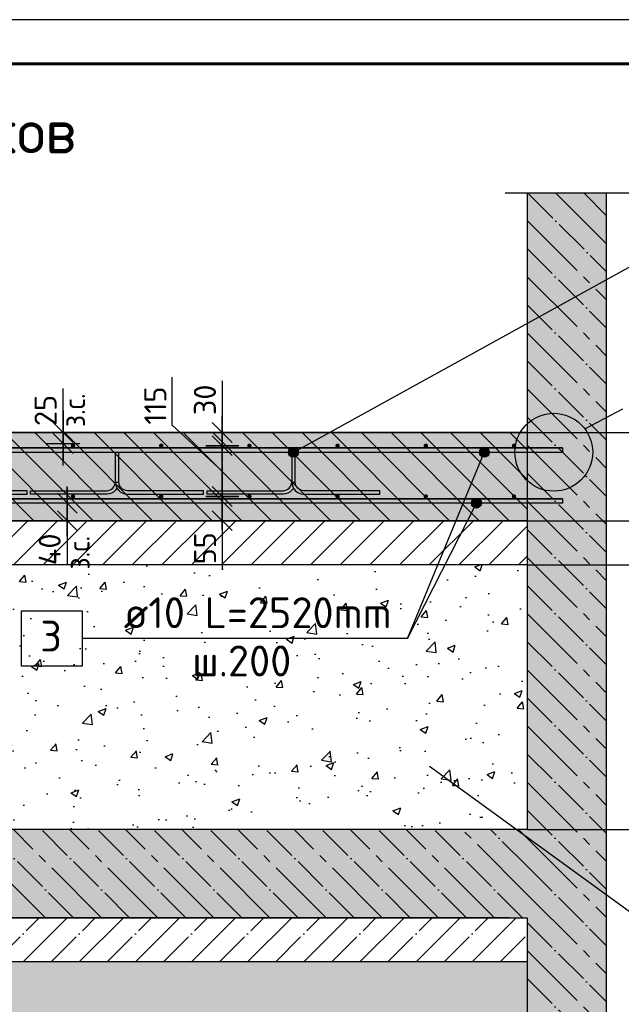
# Model space of a CAD drawing. Header units: millimetres. Extents: x 40580 to 559114, y -343730 to 81020.
# Tile 685 of 686: x 544214 to 551035, y -48552 to -37394. Entities that reach past the tile are written whole.
import ezdxf

# ---------------------------------------------------------------- set-up
doc = ezdxf.new("R2010")
doc.units = ezdxf.units.MM
doc.linetypes.add('______11', pattern=[500, 400, -50, 0, -50])
doc.linetypes.add('______5', pattern=[1100, 800, -100, 100, -100])
for name, color, linetype in [('_____________________', 96, 'Continuous'), ('______________________', 7, 'Continuous'), ('_________________________0', 7, 'Continuous'), ('Тонкие', 7, 'Continuous'), ('ФВ-2', 7, 'Continuous')]:
    doc.layers.add(name, color=color, linetype=linetype)
doc.layers.add('Standard', color=7, linetype='Continuous', lineweight=25)
doc.styles.add('ISOCPEUR', font='isocpeur.ttf')
doc.linetypes.add('ГОСТ 2.303 8', pattern='A,40,[2,GOST 2.303-68.shx,S=1,R=0,X=0,Y=0],-8', length=48)

# ---------------------------------------------------------------- blocks, each defined once
blk = doc.blocks.new('ALL_ML_STRICH')
at = {"color": 0, "linetype": 'ByBlock', "lineweight": -2}
for p, q in [((-0.3, -0.3), (0.3, 0.3)), ((0, -0.5), (0, 0.5)), ((-1, 0), (0.5, 0))]:
    blk.add_line(p, q, dxfattribs=at)
blk = doc.blocks.new('Из_буфера8386')
at = {"linetype": 'Continuous', "lineweight": 25, "ltscale": 100}
blk.add_lwpolyline([(62, 59400), (62, 0), (42062, 0), (42062, 59400), (62, 59400)], dxfattribs=at)
blk.add_lwpolyline([(62, 59400), (62, 0), (42062, 0), (42062, 59400), (62, 59400)], dxfattribs=at)
at = {"linetype": 'Continuous', "lineweight": 60, "ltscale": 100}
blk.add_lwpolyline([(2062, 58900), (2062, 500), (41562, 500), (41562, 58900), (2062, 58900)], dxfattribs=at)

msp = doc.modelspace()

# ---------------------------------------------------------------- hatches: boundary and pattern name
at = {"layer": 'Standard', "linetype": 'Continuous'}
for points in [[(549968.1, -55572), (550868.1, -55572), (550868.1, -39359.4), (549968.1, -39359.4)], [(549968.1, -42072), (536668.1, -42072), (536668.1, -43072), (549968.1, -43072)], [(549968.1, -46572), (536668.1, -46572), (536668.1, -47572), (549968.1, -47572)]]:
    msp.add_hatch(color=9, dxfattribs=at).paths.add_polyline_path(points)
at = {"layer": 'ФВ-2'}
h = msp.add_hatch(dxfattribs=at)
h.set_pattern_fill('ANSI31', color=253, scale=75, angle=90)
h.set_pattern_definition([(135, (-885036.43, 1151616.24), (-168.379802, -168.379802), [])])
edge = h.paths.add_edge_path()
edge.add_line((549968.1, -42072), (549968.1, -43072))
edge.add_line((549968.1, -43072), (536668.1, -43072))
edge.add_line((536668.1, -43072), (536668.1, -42072))
edge.add_line((549968.1, -42072), (536668.1, -42072))
h.paths.add_polyline_path([(527768.1, -42072), (535768.1, -42072), (535768.1, -43072), (527768.1, -43072)])
h = msp.add_hatch(dxfattribs=at)
h.set_pattern_fill('ANSI31', color=253, scale=75)
h.set_pattern_definition([(45, (-885036.43, 1151616.24), (-168.379802, 168.379802), [])])
h.paths.add_polyline_path([(536668.1, -43572), (536668.1, -43072), (549968.1, -43072), (549968.1, -43572)])
h.paths.add_polyline_path([(527768.1, -43072), (535768.1, -43072), (535768.1, -43572), (527768.1, -43572)])
h = msp.add_hatch(dxfattribs=at)
h.set_pattern_fill('AR-CONC', color=256, scale=5)
h.set_pattern_definition([(50, (192230.6, 68919.3), (910.9233, -79.6954), [95.25, -1047.75]), (355, (192230.6, 68919.3), (-176.217, 955.2842), [76.2, -838.203]), (100.45144, (192306.5, 68912.7), (734.7062, 875.5888), [80.95, -890.4512]), (46.1842, (192230.6, 69173.3), (1355.3952, -210.2116), [142.875, -1571.625]), (96.63556, (192343.6, 69155.8), (1187.0207, 1237.1306), [121.425, -1335.678]), (351.18415, (192230.6, 69173.3), (1187.0207, 1237.1306), [114.3, -1257.2987]), (21, (192357.6, 69109.8), (758.072, -511.326), [95.25, -1047.75]), (326, (192357.6, 69109.8), (309.0101, 920.9398), [76.2, -838.2]), (71.45144, (192420.8, 69067.2), (1067.082, 409.6138), [80.95, -890.4497]), (37.5, (192230.6, 68919.3), (15.44302, 422.7752), [0, -828.04, 0, -850.9, 0, -841.375]), (7.5, (192230.6, 68919.3), (334.0983, 500.9029), [0, -485.14, 0, -808.99, 0, -320.675]), (327.5, (191947.4, 68919.3), (677.95298, -28.64372), [0, -317.5, 0, -990.6, 0, -1314.45]), (317.5, (191820.4, 68919.3), (740.6459, 127.1325), [0, -412.75, 0, -657.86, 0, -933.45])])
h.paths.add_polyline_path([(535768.1, -55572), (527768.1, -55572), (527768.1, -46072), (535768.1, -46072)])
h.paths.add_polyline_path([(549968.1, -52397.7), (549968.1, -52715.9), (549968.1, -53034.1), (549968.1, -53352.3), (549968.1, -53670.5), (549968.1, -53988.7), (549968.1, -54306.9), (549968.1, -54625.1), (549968.1, -54943.3), (549968.1, -55261.5), (549968.1, -55572), (549707.7, -55572), (549389.5, -55572), (549071.3, -55572), (548753.1, -55572), (548434.9, -55572), (548116.7, -55572), (547798.5, -55572), (547480.3, -55572), (547162.1, -55572), (546843.9, -55572), (546525.7, -55572), (546207.5, -55572), (545889.3, -55572), (545571.1, -55572), (545252.9, -55572), (544934.7, -55572), (544616.5, -55572), (544298.3, -55572), (543980.1, -55572), (543661.9, -55572), (543343.7, -55572), (543025.5, -55572), (542707.3, -55572), (542389.1, -55572), (542070.9, -55572), (541752.7, -55572), (541434.5, -55572), (541116.3, -55572), (540798.1, -55572), (540480, -55572), (540161.8, -55572), (539843.6, -55572), (539525.4, -55572), (539207.2, -55572), (538889, -55572), (538570.8, -55572), (538252.6, -55572), (537934.4, -55572), (537616.2, -55572), (537298, -55572), (536979.8, -55572), (536668.1, -55572), (536668.1, -55325.8), (536668.1, -55007.6), (536668.1, -54689.4), (536668.1, -54371.2), (536668.1, -54053), (536668.1, -53734.8), (536668.1, -53416.7), (536668.1, -53098.5), (536668.1, -52780.3), (536668.1, -52462.1), (536668.1, -52143.9), (536668.1, -51825.7), (536668.1, -51507.5), (536668.1, -51189.3), (536668.1, -50871.1), (536668.1, -50552.9), (536668.1, -50234.7), (536668.1, -49916.5), (536668.1, -49598.3), (536668.1, -49280.1), (536668.1, -48961.9), (536668.1, -48643.7), (536668.1, -48325.5), (536668.1, -48072), (536934.2, -48072), (537252.4, -48072), (537570.6, -48072), (537888.8, -48072), (538207, -48072), (538525.2, -48072), (538843.4, -48072), (539161.6, -48072), (539479.8, -48072), (539798, -48072), (540116.2, -48072), (540434.4, -48072), (540752.6, -48072), (541070.8, -48072), (541389, -48072), (541707.2, -48072), (542025.4, -48072), (542343.6, -48072), (542661.8, -48072), (542980, -48072), (543298.1, -48072), (543616.3, -48072), (543934.5, -48072), (544252.7, -48072), (544570.9, -48072), (544889.1, -48072), (545207.3, -48072), (545525.5, -48072), (545843.7, -48072), (546161.9, -48072), (546480.1, -48072), (546798.3, -48072), (547116.5, -48072), (547434.7, -48072), (547752.9, -48072), (548071.1, -48072), (548389.3, -48072), (548707.5, -48072), (549025.7, -48072), (549343.9, -48072), (549662.1, -48072), (549968.1, -48072), (549968.1, -48261.2), (549968.1, -48579.4), (549968.1, -48897.6), (549968.1, -49215.8), (549968.1, -49534), (549968.1, -49852.2), (549968.1, -50170.4), (549968.1, -50488.5), (549968.1, -50806.7), (549968.1, -51124.9), (549968.1, -51443.1), (549968.1, -51761.3), (549968.1, -52079.5)])
h.paths.add_polyline_path([(527768.1, -43880.3), (527768.1, -43584), (527775.4, -43572), (531917.8, -43572), (533674.1, -43572), (534723.3, -43572), (534508.8, -44098.5), (530821.3, -44098.5), (530821.3, -43786), (530133.8, -43786), (530133.8, -44411), (530821.3, -44411), (530821.3, -44098.5), (534508.8, -44098.5), (534827.3, -43572), (535768.1, -43572), (535768.1, -43607.1), (535768.1, -43925.3), (535768.1, -44243.5), (535768.1, -44561.7), (535768.1, -44572), (535460.3, -44572), (535142.1, -44572), (534823.9, -44572), (534505.7, -44572), (534187.5, -44572), (533869.3, -44572), (533551.1, -44572), (533232.9, -44572), (532914.7, -44572), (532596.5, -44572), (532278.3, -44572), (531960.1, -44572), (531641.9, -44572), (531323.7, -44572), (531005.5, -44572), (530687.3, -44572), (530369.1, -44572), (530050.9, -44572), (529732.7, -44572), (529414.5, -44572), (529096.3, -44572), (528778.1, -44572), (528459.9, -44572), (528141.7, -44572), (527823.5, -44572), (527768.1, -44572), (527768.1, -44516.7), (527768.1, -44198.5)])
h = msp.add_hatch(dxfattribs=at)
h.set_pattern_fill('AR-CONC', color=256, scale=5)
h.set_pattern_definition([(50, (227771.3, 14937.8), (910.9233, -79.6954), [95.25, -1047.75]), (355, (227771.3, 14937.8), (-176.217, 955.2842), [76.2, -838.203]), (100.45144, (227847.2, 14931.2), (734.7062, 875.5888), [80.95, -890.4512]), (46.1842, (227771.3, 15191.8), (1355.3952, -210.2116), [142.875, -1571.625]), (96.63556, (227884.3, 15174.3), (1187.0207, 1237.1306), [121.425, -1335.678]), (351.18415, (227771.3, 15191.8), (1187.0207, 1237.1306), [114.3, -1257.2987]), (21, (227898.3, 15128.3), (758.072, -511.326), [95.25, -1047.75]), (326, (227898.3, 15128.3), (309.0101, 920.9398), [76.2, -838.2]), (71.45144, (227961.5, 15085.7), (1067.082, 409.6138), [80.95, -890.4497]), (37.5, (227771.3, 14937.83), (15.44302, 422.7752), [0, -828.04, 0, -850.9, 0, -841.375]), (7.5, (227771.3, 14937.83), (334.0983, 500.9029), [0, -485.14, 0, -808.99, 0, -320.675]), (327.5, (227488.1, 14937.83), (677.95298, -28.64372), [0, -317.5, 0, -990.6, 0, -1314.45]), (317.5, (227361.1, 14937.83), (740.6459, 127.1325), [0, -412.75, 0, -657.86, 0, -933.45])])
h.paths.add_polyline_path([(536668.1, -46572), (536668.1, -43572), (549968.1, -43572), (549968.1, -46572)])

# ---------------------------------------------------------------- linework, layer by layer
at = {"color": 0, "linetype": 'ByBlock', "lineweight": -2}
for p, q in [((546510.3, -41485), (546510.3, -42409.5)), ((546510.3, -42447), (546510.3, -41884.5)), ((546622.8, -42184.5), (546397.8, -41959.5)), ((546697.8, -42072), (546322.8, -42072)), ((546397.8, -42109.5), (546622.8, -42334.5)), ((546322.8, -42222), (546697.8, -42222)), ((546510.3, -42697), (546510.3, -43612.5)), ((546397.8, -42959.5), (546622.8, -43184.5)), ((546322.8, -43072), (546697.8, -43072))]:
    msp.add_line(p, q, dxfattribs=at)
at = {"layer": '_____________________', "color": 7, "linetype": 'Continuous'}
for p, q in [((549481.7, -42240.8), (549481.7, -42240.8)), ((548609.2, -44406.7), (549481.7, -42297)), ((549425.4, -42297), (549425.4, -42297)), ((549481.7, -42353.3), (549481.7, -42353.3)), ((549537.9, -42297), (549537.9, -42297)), ((549392.3, -42815.8), (549392.3, -42815.8)), ((548609.2, -44406.7), (549392.3, -42872)), ((549336, -42872), (549336, -42872)), ((549392.3, -42928.3), (549392.3, -42928.3)), ((549448.5, -42872), (549448.5, -42872)), ((544234.2, -44719.2), (544234.2, -44094.2)), ((544234.2, -44094.2), (544921.7, -44094.2)), ((544921.7, -44094.2), (544921.7, -44719.2)), ((548609.2, -44406.7), (544921.7, -44406.7)), ((544921.7, -44719.2), (544234.2, -44719.2))]:
    msp.add_line(p, q, dxfattribs=at)
at = {"layer": '_____________________', "color": 4, "linetype": 'Continuous'}
for points in [[(550368.1, -42247), (550368.1, -42297), (536268.1, -42297), (536268.1, -42247), (550368.1, -42247), (536268.1, -42247), (550368.1, -42247), (536268.1, -42247)], [(550368.1, -42822), (550368.1, -42872), (536268.1, -42872), (536268.1, -42822), (550368.1, -42822), (536268.1, -42822), (550368.1, -42822), (536268.1, -42822)]]:
    msp.add_lwpolyline(points, dxfattribs=at)
at = {"layer": '_____________________', "color": 7, "linetype": 'Continuous'}
for centre in [(549481.7, -42297), (549392.3, -42872)]:
    msp.add_circle(centre, 56.3, dxfattribs=at)
at = {"layer": '_____________________', "color": 4, "linetype": 'Continuous'}
for points in [[(544795, -42231.6), (544793.1, -42222), (544795, -42212.5)], [(544800.4, -42239.7), (544795, -42212.5), (544800.4, -42204.4)], [(544795, -42231.6), (544795, -42212.5), (544800.4, -42239.7)], [(544808.6, -42245.1), (544800.4, -42204.4), (544808.6, -42198.9)], [(544800.4, -42239.7), (544800.4, -42204.4), (544808.6, -42245.1)], [(544818.1, -42247), (544808.6, -42198.9), (544818.1, -42197)], [(544808.6, -42245.1), (544808.6, -42198.9), (544818.1, -42247)], [(544818.1, -42247), (544818.1, -42197), (544827.7, -42245.1)], [(544827.7, -42245.1), (544818.1, -42197), (544827.7, -42198.9)], [(544827.7, -42245.1), (544827.7, -42198.9), (544835.8, -42239.7)], [(544835.8, -42239.7), (544827.7, -42198.9), (544835.8, -42204.4)], [(544835.8, -42239.7), (544835.8, -42204.4), (544841.2, -42231.6)], [(544841.2, -42231.6), (544835.8, -42204.4), (544841.2, -42212.5)], [(544841.2, -42231.6), (544841.2, -42212.5), (544843.1, -42222)], [(545795, -42231.6), (545793.1, -42222), (545795, -42212.5)], [(545800.4, -42239.7), (545795, -42212.5), (545800.4, -42204.4)], [(545795, -42231.6), (545795, -42212.5), (545800.4, -42239.7)], [(545808.6, -42245.1), (545800.4, -42204.4), (545808.6, -42198.9)], [(545800.4, -42239.7), (545800.4, -42204.4), (545808.6, -42245.1)], [(545818.1, -42247), (545808.6, -42198.9), (545818.1, -42197)], [(545808.6, -42245.1), (545808.6, -42198.9), (545818.1, -42247)], [(545818.1, -42247), (545818.1, -42197), (545827.7, -42245.1)], [(545827.7, -42245.1), (545818.1, -42197), (545827.7, -42198.9)], [(545827.7, -42245.1), (545827.7, -42198.9), (545835.8, -42239.7)], [(545835.8, -42239.7), (545827.7, -42198.9), (545835.8, -42204.4)], [(545835.8, -42239.7), (545835.8, -42204.4), (545841.2, -42231.6)], [(545841.2, -42231.6), (545835.8, -42204.4), (545841.2, -42212.5)], [(545841.2, -42231.6), (545841.2, -42212.5), (545843.1, -42222)], [(546795, -42231.6), (546793.1, -42222), (546795, -42212.5)], [(546800.4, -42239.7), (546795, -42212.5), (546800.4, -42204.4)], [(546795, -42231.6), (546795, -42212.5), (546800.4, -42239.7)], [(546808.6, -42245.1), (546800.4, -42204.4), (546808.6, -42198.9)], [(546800.4, -42239.7), (546800.4, -42204.4), (546808.6, -42245.1)], [(546818.1, -42247), (546808.6, -42198.9), (546818.1, -42197)], [(546808.6, -42245.1), (546808.6, -42198.9), (546818.1, -42247)], [(546818.1, -42247), (546818.1, -42197), (546827.7, -42245.1)], [(546827.7, -42245.1), (546818.1, -42197), (546827.7, -42198.9)], [(546827.7, -42245.1), (546827.7, -42198.9), (546835.8, -42239.7)], [(546835.8, -42239.7), (546827.7, -42198.9), (546835.8, -42204.4)], [(546835.8, -42239.7), (546835.8, -42204.4), (546841.2, -42231.6)], [(546841.2, -42231.6), (546835.8, -42204.4), (546841.2, -42212.5)], [(546841.2, -42231.6), (546841.2, -42212.5), (546843.1, -42222)], [(547795, -42231.6), (547793.1, -42222), (547795, -42212.5)], [(547800.4, -42239.7), (547795, -42212.5), (547800.4, -42204.4)], [(547795, -42231.6), (547795, -42212.5), (547800.4, -42239.7)], [(547808.6, -42245.1), (547800.4, -42204.4), (547808.6, -42198.9)], [(547800.4, -42239.7), (547800.4, -42204.4), (547808.6, -42245.1)], [(547818.1, -42247), (547808.6, -42198.9), (547818.1, -42197)], [(547808.6, -42245.1), (547808.6, -42198.9), (547818.1, -42247)], [(547818.1, -42247), (547818.1, -42197), (547827.7, -42245.1)], [(547827.7, -42245.1), (547818.1, -42197), (547827.7, -42198.9)], [(547827.7, -42245.1), (547827.7, -42198.9), (547835.8, -42239.7)], [(547835.8, -42239.7), (547827.7, -42198.9), (547835.8, -42204.4)], [(547835.8, -42239.7), (547835.8, -42204.4), (547841.2, -42231.6)], [(547841.2, -42231.6), (547835.8, -42204.4), (547841.2, -42212.5)], [(547841.2, -42231.6), (547841.2, -42212.5), (547843.1, -42222)], [(548795, -42231.6), (548793.1, -42222), (548795, -42212.5)], [(548800.4, -42239.7), (548795, -42212.5), (548800.4, -42204.4)], [(548795, -42231.6), (548795, -42212.5), (548800.4, -42239.7)], [(548808.6, -42245.1), (548800.4, -42204.4), (548808.6, -42198.9)], [(548800.4, -42239.7), (548800.4, -42204.4), (548808.6, -42245.1)], [(548818.1, -42247), (548808.6, -42198.9), (548818.1, -42197)], [(548808.6, -42245.1), (548808.6, -42198.9), (548818.1, -42247)], [(548818.1, -42247), (548818.1, -42197), (548827.7, -42245.1)], [(548827.7, -42245.1), (548818.1, -42197), (548827.7, -42198.9)], [(548827.7, -42245.1), (548827.7, -42198.9), (548835.8, -42239.7)], [(548835.8, -42239.7), (548827.7, -42198.9), (548835.8, -42204.4)], [(548835.8, -42239.7), (548835.8, -42204.4), (548841.2, -42231.6)], [(548841.2, -42231.6), (548835.8, -42204.4), (548841.2, -42212.5)], [(548841.2, -42231.6), (548841.2, -42212.5), (548843.1, -42222)], [(549795, -42231.6), (549793.1, -42222), (549795, -42212.5)], [(549800.4, -42239.7), (549795, -42212.5), (549800.4, -42204.4)], [(549795, -42231.6), (549795, -42212.5), (549800.4, -42239.7)], [(549808.6, -42245.1), (549800.4, -42204.4), (549808.6, -42198.9)], [(549800.4, -42239.7), (549800.4, -42204.4), (549808.6, -42245.1)], [(549818.1, -42247), (549808.6, -42198.9), (549818.1, -42197)], [(549808.6, -42245.1), (549808.6, -42198.9), (549818.1, -42247)], [(549818.1, -42247), (549818.1, -42197), (549827.7, -42245.1)], [(549827.7, -42245.1), (549818.1, -42197), (549827.7, -42198.9)], [(549827.7, -42245.1), (549827.7, -42198.9), (549835.8, -42239.7)], [(549835.8, -42239.7), (549827.7, -42198.9), (549835.8, -42204.4)], [(549835.8, -42239.7), (549835.8, -42204.4), (549841.2, -42231.6)], [(549841.2, -42231.6), (549835.8, -42204.4), (549841.2, -42212.5)], [(549841.2, -42231.6), (549841.2, -42212.5), (549843.1, -42222)], [(544795, -42806.6), (544793.1, -42797), (544795, -42787.5)], [(544800.4, -42814.7), (544795, -42787.5), (544800.4, -42779.4)], [(544795, -42806.6), (544795, -42787.5), (544800.4, -42814.7)], [(544808.6, -42820.1), (544800.4, -42779.4), (544808.6, -42773.9)], [(544800.4, -42814.7), (544800.4, -42779.4), (544808.6, -42820.1)], [(544818.1, -42822), (544808.6, -42773.9), (544818.1, -42772)], [(544808.6, -42820.1), (544808.6, -42773.9), (544818.1, -42822)], [(544818.1, -42822), (544818.1, -42772), (544827.7, -42820.1)], [(544827.7, -42820.1), (544818.1, -42772), (544827.7, -42773.9)], [(544827.7, -42820.1), (544827.7, -42773.9), (544835.8, -42814.7)], [(544835.8, -42814.7), (544827.7, -42773.9), (544835.8, -42779.4)], [(544835.8, -42814.7), (544835.8, -42779.4), (544841.2, -42806.6)], [(544841.2, -42806.6), (544835.8, -42779.4), (544841.2, -42787.5)], [(544841.2, -42806.6), (544841.2, -42787.5), (544843.1, -42797)], [(545795, -42806.6), (545793.1, -42797), (545795, -42787.5)], [(545800.4, -42814.7), (545795, -42787.5), (545800.4, -42779.4)], [(545795, -42806.6), (545795, -42787.5), (545800.4, -42814.7)], [(545808.6, -42820.1), (545800.4, -42779.4), (545808.6, -42773.9)], [(545800.4, -42814.7), (545800.4, -42779.4), (545808.6, -42820.1)], [(545818.1, -42822), (545808.6, -42773.9), (545818.1, -42772)], [(545808.6, -42820.1), (545808.6, -42773.9), (545818.1, -42822)], [(545818.1, -42822), (545818.1, -42772), (545827.7, -42820.1)], [(545827.7, -42820.1), (545818.1, -42772), (545827.7, -42773.9)], [(545827.7, -42820.1), (545827.7, -42773.9), (545835.8, -42814.7)], [(545835.8, -42814.7), (545827.7, -42773.9), (545835.8, -42779.4)], [(545835.8, -42814.7), (545835.8, -42779.4), (545841.2, -42806.6)], [(545841.2, -42806.6), (545835.8, -42779.4), (545841.2, -42787.5)], [(545841.2, -42806.6), (545841.2, -42787.5), (545843.1, -42797)], [(546795, -42806.6), (546793.1, -42797), (546795, -42787.5)], [(546800.4, -42814.7), (546795, -42787.5), (546800.4, -42779.4)], [(546795, -42806.6), (546795, -42787.5), (546800.4, -42814.7)], [(546808.6, -42820.1), (546800.4, -42779.4), (546808.6, -42773.9)], [(546800.4, -42814.7), (546800.4, -42779.4), (546808.6, -42820.1)], [(546818.1, -42822), (546808.6, -42773.9), (546818.1, -42772)], [(546808.6, -42820.1), (546808.6, -42773.9), (546818.1, -42822)], [(546818.1, -42822), (546818.1, -42772), (546827.7, -42820.1)], [(546827.7, -42820.1), (546818.1, -42772), (546827.7, -42773.9)], [(546827.7, -42820.1), (546827.7, -42773.9), (546835.8, -42814.7)], [(546835.8, -42814.7), (546827.7, -42773.9), (546835.8, -42779.4)], [(546835.8, -42814.7), (546835.8, -42779.4), (546841.2, -42806.6)], [(546841.2, -42806.6), (546835.8, -42779.4), (546841.2, -42787.5)], [(546841.2, -42806.6), (546841.2, -42787.5), (546843.1, -42797)], [(547795, -42806.6), (547793.1, -42797), (547795, -42787.5)], [(547800.4, -42814.7), (547795, -42787.5), (547800.4, -42779.4)], [(547795, -42806.6), (547795, -42787.5), (547800.4, -42814.7)], [(547808.6, -42820.1), (547800.4, -42779.4), (547808.6, -42773.9)], [(547800.4, -42814.7), (547800.4, -42779.4), (547808.6, -42820.1)], [(547818.1, -42822), (547808.6, -42773.9), (547818.1, -42772)], [(547808.6, -42820.1), (547808.6, -42773.9), (547818.1, -42822)], [(547818.1, -42822), (547818.1, -42772), (547827.7, -42820.1)], [(547827.7, -42820.1), (547818.1, -42772), (547827.7, -42773.9)], [(547827.7, -42820.1), (547827.7, -42773.9), (547835.8, -42814.7)], [(547835.8, -42814.7), (547827.7, -42773.9), (547835.8, -42779.4)], [(547835.8, -42814.7), (547835.8, -42779.4), (547841.2, -42806.6)], [(547841.2, -42806.6), (547835.8, -42779.4), (547841.2, -42787.5)], [(547841.2, -42806.6), (547841.2, -42787.5), (547843.1, -42797)], [(548795, -42806.6), (548793.1, -42797), (548795, -42787.5)], [(548800.4, -42814.7), (548795, -42787.5), (548800.4, -42779.4)], [(548795, -42806.6), (548795, -42787.5), (548800.4, -42814.7)], [(548808.6, -42820.1), (548800.4, -42779.4), (548808.6, -42773.9)], [(548800.4, -42814.7), (548800.4, -42779.4), (548808.6, -42820.1)], [(548818.1, -42822), (548808.6, -42773.9), (548818.1, -42772)], [(548808.6, -42820.1), (548808.6, -42773.9), (548818.1, -42822)], [(548818.1, -42822), (548818.1, -42772), (548827.7, -42820.1)], [(548827.7, -42820.1), (548818.1, -42772), (548827.7, -42773.9)], [(548827.7, -42820.1), (548827.7, -42773.9), (548835.8, -42814.7)], [(548835.8, -42814.7), (548827.7, -42773.9), (548835.8, -42779.4)], [(548835.8, -42814.7), (548835.8, -42779.4), (548841.2, -42806.6)], [(548841.2, -42806.6), (548835.8, -42779.4), (548841.2, -42787.5)], [(548841.2, -42806.6), (548841.2, -42787.5), (548843.1, -42797)], [(549795, -42806.6), (549793.1, -42797), (549795, -42787.5)], [(549800.4, -42814.7), (549795, -42787.5), (549800.4, -42779.4)], [(549795, -42806.6), (549795, -42787.5), (549800.4, -42814.7)], [(549808.6, -42820.1), (549800.4, -42779.4), (549808.6, -42773.9)], [(549800.4, -42814.7), (549800.4, -42779.4), (549808.6, -42820.1)], [(549818.1, -42822), (549808.6, -42773.9), (549818.1, -42772)], [(549808.6, -42820.1), (549808.6, -42773.9), (549818.1, -42822)], [(549818.1, -42822), (549818.1, -42772), (549827.7, -42820.1)], [(549827.7, -42820.1), (549818.1, -42772), (549827.7, -42773.9)], [(549827.7, -42820.1), (549827.7, -42773.9), (549835.8, -42814.7)], [(549835.8, -42814.7), (549827.7, -42773.9), (549835.8, -42779.4)], [(549835.8, -42814.7), (549835.8, -42779.4), (549841.2, -42806.6)], [(549841.2, -42806.6), (549835.8, -42779.4), (549841.2, -42787.5)], [(549841.2, -42806.6), (549841.2, -42787.5), (549843.1, -42797)]]:
    msp.add_solid(points, dxfattribs=at)
at = {"layer": '_____________________', "color": 7, "linetype": 'Continuous'}
for points in [[(549433.3, -42297), (549433.3, -42268.9), (549425.4, -42297)], [(549453.6, -42268.9), (549453.6, -42248.7), (549433.3, -42268.9)], [(549530.1, -42294.9), (549530.1, -42268.9), (549433.3, -42268.9)], [(549433.3, -42297), (549537.9, -42297), (549433.3, -42268.9)], [(549481.7, -42248.7), (549481.7, -42240.8), (549453.6, -42248.7)], [(549509.8, -42263.6), (549509.8, -42248.7), (549453.6, -42248.7)], [(549453.6, -42268.9), (549530.1, -42268.9), (549453.6, -42248.7)], [(549481.7, -42248.7), (549509.8, -42248.7), (549481.7, -42240.8)], [(549509.8, -42263.6), (549530.1, -42268.9), (549509.8, -42248.7)], [(549530.1, -42294.9), (549537.9, -42297), (549530.1, -42268.9)], [(549530.1, -42325.2), (549530.1, -42297), (549425.4, -42297)], [(549433.3, -42325.2), (549433.3, -42299.2), (549425.4, -42297)], [(549433.3, -42325.2), (549530.1, -42325.2), (549433.3, -42299.2)], [(549509.8, -42345.4), (549509.8, -42325.2), (549433.3, -42325.2)], [(549453.6, -42345.4), (549453.6, -42330.5), (549433.3, -42325.2)], [(549453.6, -42345.4), (549509.8, -42345.4), (549453.6, -42330.5)], [(549481.7, -42353.3), (549481.7, -42345.4), (549453.6, -42345.4)], [(549481.7, -42353.3), (549509.8, -42345.4), (549481.7, -42345.4)], [(549509.8, -42345.4), (549530.1, -42325.2), (549509.8, -42325.2)], [(549530.1, -42325.2), (549537.9, -42297), (549530.1, -42297)], [(549343.9, -42872), (549343.9, -42843.9), (549336, -42872)], [(549364.1, -42843.9), (549364.1, -42823.7), (549343.9, -42843.9)], [(549440.6, -42869.9), (549440.6, -42843.9), (549343.9, -42843.9)], [(549343.9, -42872), (549448.5, -42872), (549343.9, -42843.9)], [(549392.3, -42823.7), (549392.3, -42815.8), (549364.1, -42823.7)], [(549420.4, -42838.6), (549420.4, -42823.7), (549364.1, -42823.7)], [(549364.1, -42843.9), (549440.6, -42843.9), (549364.1, -42823.7)], [(549392.3, -42823.7), (549420.4, -42823.7), (549392.3, -42815.8)], [(549420.4, -42838.6), (549440.6, -42843.9), (549420.4, -42823.7)], [(549440.6, -42869.9), (549448.5, -42872), (549440.6, -42843.9)], [(549440.6, -42900.2), (549440.6, -42872), (549336, -42872)], [(549343.9, -42900.2), (549343.9, -42874.2), (549336, -42872)], [(549343.9, -42900.2), (549440.6, -42900.2), (549343.9, -42874.2)], [(549420.4, -42920.4), (549420.4, -42900.2), (549343.9, -42900.2)], [(549364.1, -42920.4), (549364.1, -42905.5), (549343.9, -42900.2)], [(549364.1, -42920.4), (549420.4, -42920.4), (549364.1, -42905.5)], [(549392.3, -42928.3), (549392.3, -42920.4), (549364.1, -42920.4)], [(549392.3, -42928.3), (549420.4, -42920.4), (549392.3, -42920.4)], [(549420.4, -42920.4), (549440.6, -42900.2), (549420.4, -42900.2)], [(549440.6, -42900.2), (549448.5, -42872), (549440.6, -42872)]]:
    msp.add_solid(points, dxfattribs=at)
at = {"layer": '______________________', "color": 253, "linetype": 'Continuous'}
for p, q in [((549968.1, -42072), (552226.5, -42072)), ((549968.1, -43072), (552226.5, -43072)), ((549968.1, -43072), (552226.5, -43072)), ((549968.1, -43572), (552226.5, -43572)), ((549968.1, -43572), (552226.5, -43572)), ((549968.1, -46572), (552226.5, -46572)), ((549968.1, -46572), (552226.5, -46572)), ((544621.8, -47572), (544309.7, -47572)), ((546100.4, -47572), (546040, -47572))]:
    msp.add_line(p, q, dxfattribs=at)
at = {"layer": '______________________', "color": 7, "linetype": 'Continuous'}
for p, q in [((546510.3, -42797), (546510.3, -42222)), ((546510.3, -43072), (546510.3, -42797)), ((544753.9, -43072), (544753.9, -42867))]:
    msp.add_line(p, q, dxfattribs=at)
at = {"layer": '_________________________0', "color": 7, "linetype": 'Continuous'}
for p, q in [((551220.8, -40145.3), (547317.9, -42297)), ((547267.1, -42272.8), (547267.1, -42272.8)), ((547342.1, -42246.3), (547342.1, -42246.3)), ((547293.7, -42347.8), (547293.7, -42347.8)), ((547368.6, -42321.3), (547368.6, -42321.3)), ((551341.2, -47659.9), (548860.9, -45858.6))]:
    msp.add_line(p, q, dxfattribs=at)
at = {"layer": '_________________________0', "color": 40, "linetype": 'Continuous', "extrusion": (0, 0, -1)}
for points in [[(-545317.9, -42703.2), (-545313, -42711.8), (-545296.9, -42731.1), (-545277.7, -42747.2), (-545254.3, -42760.3), (-545228.9, -42768.6), (-545204.5, -42772), (-544337.9, -42772), (-544337.9, -42732), (-545201.7, -42732), (-545219.8, -42729.5), (-545238.1, -42723.5), (-545254.9, -42714.1), (-545268.5, -42702.7), (-545279.9, -42689.1), (-545289.3, -42672.3), (-545295.4, -42654), (-545297.9, -42635.9), (-545301.3, -42663.1), (-545309.6, -42688.5), (-545322.7, -42711.8), (-545338.8, -42731.1), (-545358.1, -42747.2), (-545381.5, -42760.3), (-545406.9, -42768.6), (-545431.3, -42772), (-546297.9, -42772), (-546297.9, -42732), (-545434, -42732), (-545415.9, -42729.5), (-545397.6, -42723.5), (-545380.9, -42714.1), (-545367.2, -42702.7), (-545355.8, -42689.1), (-545346.4, -42672.3), (-545340.4, -42654), (-545337.9, -42635.9), (-545337.9, -42297), (-545297.9, -42297), (-545297.9, -42635.9), (-545337.9, -42635.9)], [(-547317.9, -42703.2), (-547313, -42711.8), (-547296.9, -42731.1), (-547277.7, -42747.2), (-547254.3, -42760.3), (-547228.9, -42768.6), (-547204.5, -42772), (-546337.9, -42772), (-546337.9, -42732), (-547201.7, -42732), (-547219.8, -42729.5), (-547238.1, -42723.5), (-547254.9, -42714.1), (-547268.5, -42702.7), (-547279.9, -42689.1), (-547289.3, -42672.3), (-547295.4, -42654), (-547297.9, -42635.9), (-547301.3, -42663.1), (-547309.6, -42688.5), (-547322.7, -42711.8), (-547338.8, -42731.1), (-547358.1, -42747.2), (-547381.5, -42760.3), (-547406.9, -42768.6), (-547431.3, -42772), (-548297.9, -42772), (-548297.9, -42732), (-547434, -42732), (-547415.9, -42729.5), (-547397.6, -42723.5), (-547380.9, -42714.1), (-547367.2, -42702.7), (-547355.8, -42689.1), (-547346.4, -42672.3), (-547340.4, -42654), (-547337.9, -42635.9), (-547337.9, -42297), (-547297.9, -42297), (-547297.9, -42635.9), (-547337.9, -42635.9)], [(-543431.3, -42772), (-544297.9, -42772), (-544297.9, -42732), (-543434, -42732)]]:
    msp.add_lwpolyline(points, dxfattribs=at)
at = {"layer": '_________________________0', "color": 7, "linetype": 'Continuous'}
msp.add_circle((547317.9, -42297), 56.3, dxfattribs=at)
for points in [[(547267.1, -42302.5), (547262.1, -42301.6), (547267.1, -42272.8)], [(547286.3, -42276.4), (547267.1, -42272.8), (547286.3, -42250.8)], [(547267.1, -42302.5), (547267.1, -42272.8), (547368.6, -42321.3)], [(547368.6, -42321.3), (547267.1, -42272.8), (547368.6, -42291.6)], [(547313.3, -42255.9), (547286.3, -42250.8), (547313.3, -42241.3)], [(547286.3, -42276.4), (547286.3, -42250.8), (547373.6, -42292.5)], [(547364.1, -42287.9), (547286.3, -42250.8), (547364.1, -42265.5)], [(547313.3, -42255.9), (547313.3, -42241.3), (547364.1, -42265.5)], [(547342.1, -42255), (547313.3, -42241.3), (547342.1, -42246.3)], [(547342.1, -42255), (547342.1, -42246.3), (547364.1, -42265.5)], [(547364.1, -42287.9), (547364.1, -42265.5), (547373.6, -42292.5)], [(547271.7, -42328.6), (547262.1, -42301.6), (547271.7, -42306.2)], [(547349.4, -42343.3), (547262.1, -42301.6), (547349.4, -42317.7)], [(547271.7, -42328.6), (547271.7, -42306.2), (547349.4, -42343.3)], [(547293.7, -42347.8), (547271.7, -42328.6), (547293.7, -42339.1)], [(547322.4, -42352.8), (547271.7, -42328.6), (547322.4, -42338.2)], [(547293.7, -42347.8), (547293.7, -42339.1), (547322.4, -42352.8)], [(547322.4, -42352.8), (547322.4, -42338.2), (547349.4, -42343.3)], [(547349.4, -42343.3), (547349.4, -42317.7), (547368.6, -42321.3)], [(547368.6, -42321.3), (547368.6, -42291.6), (547373.6, -42292.5)]]:
    msp.add_solid(points, dxfattribs=at)
at = {"layer": 'Standard', "color": 7, "linetype": 'ГОСТ 2.303 8', "ltscale": 30}
msp.add_line((551194.7, -39359.4), (549718.1, -39359.4), dxfattribs=at)
at = {"layer": 'Standard', "color": 7, "linetype": 'Continuous'}
for p, q in [((549968.1, -39359.4), (549968.1, -46572)), ((549968.1, -39359.4), (549968.1, -46572)), ((550868.1, -55572), (550868.1, -39359.4)), ((550868.1, -55572), (550868.1, -39359.4)), ((544707, -42072), (544707, -41572)), ((549968.1, -42072), (536668.1, -42072)), ((549968.1, -42072), (536668.1, -42072)), ((536668.1, -43072), (549968.1, -43072)), ((544753.9, -43072), (544753.9, -43572)), ((549968.1, -43572), (536668.1, -43572)), ((549968.1, -46572), (536668.1, -46572)), ((549968.1, -46572), (536668.1, -46572)), ((549768.1, -47572), (536668.1, -47572)), ((536668.1, -47572), (549968.1, -47572)), ((536668.1, -47572), (549968.1, -47572)), ((536668.1, -47572), (549968.1, -47572)), ((549968.1, -47572), (549968.1, -55572)), ((549968.1, -47572), (549968.1, -55572)), ((549968.1, -47572), (549968.1, -48072)), ((549968.1, -48072), (536668.1, -48072))]:
    msp.add_line(p, q, dxfattribs=at)
at = {"layer": 'Standard', "color": 253, "linetype": '______11'}
for p, q in [((549976, -39359.4), (550868.1, -40251.6)), ((550612.3, -39359.4), (550868.1, -39615.2)), ((549968.1, -39988), (550868.1, -40888)), ((549968.1, -40624.4), (550868.1, -41524.4)), ((549968.1, -41260.8), (550868.1, -42160.8)), ((549968.1, -41897.2), (550868.1, -42797.2)), ((549968.1, -42533.6), (550868.1, -43433.6)), ((549968.1, -43170), (550868.1, -44070)), ((549968.1, -43806.4), (550868.1, -44706.4)), ((549968.1, -44442.8), (550868.1, -45342.8)), ((549968.1, -45079.2), (550868.1, -45979.2)), ((549968.1, -45715.6), (550868.1, -46615.6)), ((549968.1, -46352), (550868.1, -47252)), ((544824.2, -47572), (543824.2, -46572)), ((545460.6, -47572), (544460.6, -46572)), ((546097, -47572), (545097, -46572)), ((546733.4, -47572), (545733.4, -46572)), ((547369.8, -47572), (546369.8, -46572)), ((548006.2, -47572), (547006.2, -46572)), ((548642.6, -47572), (547642.6, -46572)), ((549279, -47572), (548279, -46572)), ((549915.4, -47572), (548915.4, -46572)), ((549968.1, -46988.4), (549551.8, -46572)), ((549968.1, -46988.4), (550868.1, -47888.4)), ((543934.5, -48072), (544434.5, -47572)), ((544570.9, -48072), (545070.9, -47572)), ((545207.3, -48072), (545707.3, -47572)), ((545843.7, -48072), (546343.7, -47572)), ((546480.1, -48072), (546980.1, -47572)), ((547116.5, -48072), (547616.5, -47572)), ((547752.9, -48072), (548252.9, -47572)), ((548389.3, -48072), (548889.3, -47572)), ((549025.7, -48072), (549525.7, -47572)), ((549968.1, -47624.8), (550868.1, -48524.8)), ((549662.1, -48072), (549968.1, -47766)), ((549968.1, -48261.2), (550868.1, -49161.2))]:
    msp.add_line(p, q, dxfattribs=at)
at = {"layer": 'Standard', "color": 253, "linetype": '______5'}
for p, q in [((550294.2, -39359.4), (550868.1, -39933.4)), ((549968.1, -39669.8), (550868.1, -40569.8)), ((549968.1, -40306.2), (550868.1, -41206.2)), ((549968.1, -40942.6), (550868.1, -41842.6)), ((549968.1, -41579), (550868.1, -42479)), ((549968.1, -42215.4), (550868.1, -43115.4)), ((549968.1, -42851.8), (550868.1, -43751.8)), ((549968.1, -43488.2), (550868.1, -44388.2)), ((549968.1, -44124.6), (550868.1, -45024.6)), ((549968.1, -44761), (550868.1, -45661)), ((549968.1, -45397.4), (550868.1, -46297.4)), ((549968.1, -46033.8), (550868.1, -46933.8)), ((544506, -47572), (543506, -46572)), ((545142.4, -47572), (544142.4, -46572)), ((545778.8, -47572), (544778.8, -46572)), ((546415.2, -47572), (545415.2, -46572)), ((547051.6, -47572), (546051.6, -46572)), ((547688, -47572), (546688, -46572)), ((548324.4, -47572), (547324.4, -46572)), ((548960.8, -47572), (547960.8, -46572)), ((549597.2, -47572), (548597.2, -46572)), ((549968.1, -47306.6), (549233.6, -46572)), ((549968.1, -46670.2), (549870, -46572)), ((549968.1, -46670.2), (550868.1, -47570.2)), ((549968.1, -47306.6), (550868.1, -48206.6)), ((544252.7, -48072), (544752.7, -47572)), ((544889.1, -48072), (545389.1, -47572)), ((545525.5, -48072), (546025.5, -47572)), ((546161.9, -48072), (546661.9, -47572)), ((546798.3, -48072), (547298.3, -47572)), ((547434.7, -48072), (547934.7, -47572)), ((548071.1, -48072), (548571.1, -47572)), ((548707.5, -48072), (549207.5, -47572)), ((549343.9, -48072), (549843.9, -47572)), ((549968.1, -47943), (550868.1, -48843))]:
    msp.add_line(p, q, dxfattribs=at)
at = {"layer": 'Тонкие', "lineweight": 25, "ltscale": 10}
msp.add_line((550622.4, -42031.6), (551051.5, -41803), dxfattribs=at)
at = {"layer": 'Тонкие'}
msp.add_lwpolyline([(546510.3, -42509.5), (545940.7, -41988.2), (545940.7, -41443.3)], dxfattribs=at)
msp.add_lwpolyline([(536668.1, -42072), (549968.1, -42072), (549968.1, -43072), (536668.1, -43072)], close=True, dxfattribs=at)
at = {"layer": 'Тонкие', "ltscale": 2.5}
msp.add_circle((550269.2, -42295.6), 440.9, dxfattribs=at)

# ---------------------------------------------------------------- block references
at = {"layer": '______________________', "color": 7, "linetype": 'Continuous', "xscale": 375, "yscale": 375, "zscale": 375}
for p, rotation in [((544707, -42197), 270), ((544707, -42072), 90), ((546510.3, -42222), 90), ((546510.3, -42797), 270), ((546510.3, -42797), 90), ((544753.9, -42872), 90), ((544753.9, -43072), 270)]:
    msp.add_blockref('ALL_ML_STRICH', p, dxfattribs=dict(at, rotation=rotation))
at = {"layer": 'Тонкие'}
msp.add_blockref('Из_буфера8386', (516858, -96794), dxfattribs=at)

# ---------------------------------------------------------------- texts
at = {"layer": '______________________', "color": 7, "style": 'ISOCPEUR'}
for s, height, p in [('Схема армирования приямков', 500, (535384.9, -38908.6)), ('ø10 L=2520mm ', 350, (545393, -44289.4)), ('3', 350, (544446.3, -44554.1)), ('ш.200', 350, (546168.5, -44835.9))]:
    msp.add_text(s, height=height, dxfattribs=at).set_placement(p)
for s, p in [('115', (545876.6, -41983.2)), ('30', (546438.9, -41876)), ('25', (544632, -41998.3)), ('40', (544678.9, -43575.8)), ('55', (546441.3, -43566.1))]:
    msp.add_text(s, height=250, rotation=90, dxfattribs=at).set_placement(p)
at = {"layer": '______________________', "color": 7, "style": 'ISOCPEUR', "width": 0.91}
for p in [(544955.6, -42010.2), (545007.5, -43624.4)]:
    msp.add_text('з.с.', height=250, rotation=90, dxfattribs=at).set_placement(p)

doc.saveas('drawing.dxf')
